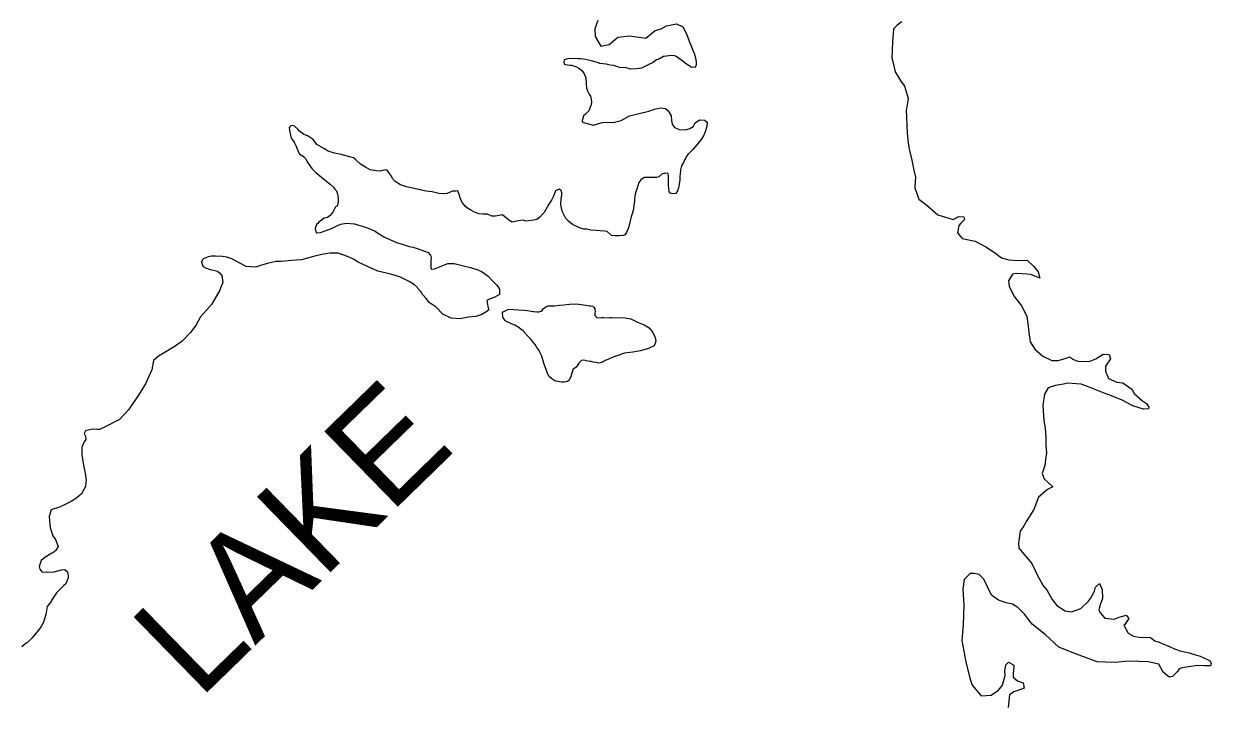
# Model space of a CAD drawing. Extents: x -492261 to -432772, y 1441225 to 1452922.
# Drawn here: x -461543.1 to -461438.9, y 1452028 to 1452087.9 of the extents above; entities that cross this region are included whole.
import ezdxf

# ---------------------------------------------------------------- set-up
doc = ezdxf.new("R2010")
doc.units = 0
doc.layers.add('Default', color=7, linetype='Continuous')

msp = doc.modelspace()

# ---------------------------------------------------------------- linework, layer by layer
at = {"layer": 'Default'}
for points in [[(-461492.76, 1452088.17), (-461493.02, 1452087.44), (-461492.99, 1452086.76), (-461492.5, 1452085.92), (-461491.75, 1452086.05), (-461490.98, 1452086.69), (-461489.98, 1452086.83), (-461488.53, 1452086.62), (-461487.71, 1452087.29), (-461487.19, 1452087.44), (-461486.71, 1452087.7), (-461485.84, 1452087.86), (-461485.29, 1452087.62), (-461484.98, 1452087), (-461484.74, 1452086.35)], [(-461466.08, 1452088.06), (-461466.5, 1452087.75), (-461466.82, 1452087.42), (-461466.84, 1452087.02), (-461466.91, 1452086.29), (-461466.94, 1452084.89), (-461466.83, 1452084.44), (-461466.72, 1452083.89), (-461466.62, 1452083.61), (-461466.36, 1452083.19), (-461466.16, 1452082.84), (-461465.85, 1452082.4), (-461465.51, 1452081.35), (-461465.63, 1452080.57), (-461465.7, 1452080.32), (-461465.6, 1452078.27), (-461465.51, 1452077.42), (-461465.4, 1452076.74), (-461465.21, 1452075.89), (-461465.03, 1452075.04), (-461464.89, 1452074.42), (-461464.91, 1452074.04), (-461464.93, 1452073.49), (-461464.59, 1452072.49), (-461463.89, 1452071.95), (-461462.92, 1452071.11), (-461461.56, 1452070.7), (-461461.07, 1452070.96), (-461460.64, 1452070.92), (-461460.59, 1452070.69), (-461460.91, 1452070.36), (-461461.08, 1452070.18), (-461461.2, 1452069.53), (-461460.79, 1452069.04), (-461459.63, 1452068.8), (-461458.65, 1452068.26), (-461457.84, 1452067.72), (-461457.34, 1452067.33), (-461456.68, 1452067.16), (-461455.93, 1452067.1), (-461455.08, 1452067.13), (-461454.52, 1452066.61), (-461454.11, 1452066.09), (-461453.98, 1452065.54), (-461454.76, 1452065.88), (-461455.09, 1452065.91), (-461455.99, 1452065.97), (-461456.37, 1452065.91), (-461456.71, 1452065.31), (-461456.65, 1452064.81), (-461456.19, 1452063.91), (-461455.58, 1452063.12), (-461455.11, 1452062.22), (-461455, 1452061.32), (-461454.94, 1452060.77), (-461454.83, 1452059.97), (-461454.42, 1452059.32), (-461453.71, 1452058.71), (-461452.91, 1452058.32), (-461452.36, 1452058.33), (-461451.66, 1452058.53), (-461451.36, 1452058.64), (-461451.01, 1452058.42), (-461450.63, 1452058.25), (-461449.65, 1452058.24), (-461449.05, 1452058.47), (-461448.41, 1452058.88), (-461447.9, 1452058.86), (-461447.77, 1452058.46), (-461448.22, 1452057.83), (-461448.21, 1452057.38), (-461447.95, 1452056.73), (-461447.2, 1452056.42), (-461446.69, 1452056.37), (-461445.89, 1452055.81), (-461445.68, 1452055.43)], [(-461484.74, 1452086.35), (-461484.28, 1452085.2), (-461484.14, 1452084.7), (-461484.12, 1452084.48), (-461484.11, 1452084.28), (-461484.21, 1452084.05), (-461484.34, 1452084.08), (-461484.54, 1452084.05), (-461484.69, 1452084.17), (-461484.97, 1452084.32), (-461485.24, 1452084.54), (-461485.42, 1452084.69), (-461485.65, 1452084.83), (-461485.83, 1452084.98), (-461485.98, 1452085.06), (-461486.33, 1452085.08), (-461486.73, 1452085.02), (-461486.98, 1452084.99), (-461487.33, 1452084.81), (-461487.6, 1452084.71), (-461487.95, 1452084.45), (-461488.15, 1452084.35), (-461488.75, 1452084.07), (-461488.92, 1452083.99), (-461489.12, 1452083.94), (-461489.39, 1452083.91), (-461489.87, 1452083.9), (-461490.27, 1452084.02), (-461490.85, 1452084.04), (-461491, 1452084.11), (-461491.38, 1452084.21), (-461491.68, 1452084.25), (-461492.03, 1452084.32), (-461492.56, 1452084.39), (-461492.78, 1452084.49), (-461493.01, 1452084.53), (-461493.31, 1452084.61), (-461493.84, 1452084.75), (-461494.24, 1452084.79), (-461494.49, 1452084.81), (-461494.69, 1452084.84), (-461494.94, 1452084.81), (-461495.19, 1452084.83), (-461495.39, 1452084.8), (-461495.49, 1452084.78), (-461495.69, 1452084.7), (-461495.69, 1452084.67), (-461495.74, 1452084.57), (-461495.74, 1452084.52), (-461495.69, 1452084.37), (-461495.61, 1452084.3), (-461495.21, 1452084.25), (-461495.06, 1452084.23), (-461494.63, 1452084.09), (-461494.36, 1452083.94), (-461494.13, 1452083.74), (-461493.95, 1452083.49), (-461493.79, 1452083.12), (-461493.76, 1452082.62), (-461493.73, 1452082.22), (-461493.65, 1452082.02), (-461493.65, 1452081.99), (-461493.6, 1452081.87), (-461493.52, 1452081.7), (-461493.4, 1452081.52), (-461493.32, 1452081.25), (-461493.31, 1452081.02), (-461493.34, 1452080.75), (-461493.43, 1452080.57), (-461493.48, 1452080.39), (-461493.53, 1452080.24), (-461493.85, 1452079.91), (-461494, 1452079.81), (-461494.12, 1452079.38), (-461494.12, 1452079.28), (-461493.89, 1452079.19), (-461493.79, 1452079.14), (-461493.14, 1452078.97), (-461492.36, 1452079.21), (-461491.96, 1452079.24), (-461491.39, 1452079.22), (-461490.71, 1452079.4), (-461489.97, 1452079.79), (-461489.12, 1452080), (-461488.27, 1452080.21), (-461487.79, 1452080.37), (-461487.25, 1452080.5), (-461486.82, 1452080.43), (-461486.57, 1452080.24), (-461486.31, 1452079.81), (-461486.28, 1452079.39), (-461486.22, 1452079.06), (-461486.02, 1452078.77), (-461485.59, 1452078.6), (-461485.09, 1452078.58), (-461484.64, 1452078.68), (-461484.37, 1452078.89), (-461484.22, 1452079.17), (-461483.82, 1452079.45), (-461483.35, 1452079.43), (-461483.17, 1452079.23)], [(-461503.58, 1452071.34), (-461503.89, 1452071.53), (-461504.19, 1452071.68), (-461504.37, 1452071.85), (-461504.62, 1452072.15), (-461504.77, 1452072.42), (-461504.91, 1452072.9), (-461505.04, 1452073.2), (-461505.21, 1452073.17), (-461505.49, 1452073.19), (-461505.98, 1452072.98), (-461506.31, 1452072.95), (-461506.71, 1452072.97), (-461507.29, 1452073.12), (-461507.82, 1452073.18), (-461508.47, 1452073.32), (-461508.87, 1452073.42), (-461509.55, 1452073.56), (-461510.05, 1452073.73), (-461510.53, 1452074.02), (-461510.76, 1452074.3), (-461510.86, 1452074.5), (-461511.02, 1452074.74), (-461511.22, 1452075.02), (-461511.42, 1452075.06), (-461511.85, 1452074.93), (-461512.17, 1452074.98), (-461512.73, 1452075.05), (-461513.13, 1452075.29), (-461513.56, 1452075.56), (-461513.99, 1452075.93), (-461514.19, 1452076.1), (-461514.42, 1452076.18), (-461515.27, 1452076.39), (-461515.85, 1452076.53), (-461516.4, 1452076.68), (-461516.78, 1452076.92), (-461517.39, 1452077.29), (-461517.72, 1452077.73), (-461518.15, 1452078), (-461518.58, 1452078.2), (-461518.91, 1452078.45), (-461519.06, 1452078.64), (-461519.36, 1452078.89), (-461519.52, 1452078.94), (-461519.74, 1452078.88), (-461519.84, 1452078.76), (-461519.78, 1452078.36), (-461519.65, 1452077.83), (-461519.57, 1452077.71), (-461519.4, 1452077.49), (-461519.24, 1452077.19), (-461519.06, 1452076.76), (-461518.91, 1452076.44), (-461518.83, 1452076.39), (-461518.53, 1452076.2), (-461518.37, 1452076.02), (-461518.25, 1452075.75), (-461517.84, 1452075.18), (-461517.48, 1452074.83), (-461516.82, 1452074.26), (-461516.54, 1452074.02), (-461516.24, 1452073.8), (-461515.94, 1452073.52), (-461515.81, 1452073.35), (-461515.68, 1452073.2), (-461515.58, 1452072.93), (-461515.55, 1452072.8), (-461515.52, 1452072.43), (-461515.54, 1452072.25), (-461515.61, 1452071.87), (-461515.76, 1452071.8), (-461515.96, 1452071.39), (-461516.23, 1452071.06), (-461516.48, 1452070.86), (-461516.75, 1452070.81), (-461517.22, 1452070.45), (-461517.32, 1452070.35), (-461517.42, 1452070.27), (-461517.54, 1452069.92), (-461517.46, 1452069.54), (-461517.44, 1452069.52), (-461517.09, 1452069.55), (-461516.11, 1452069.91), (-461515.72, 1452070.12), (-461515.29, 1452070.28), (-461514.82, 1452070.36), (-461514.09, 1452070.32), (-461513.06, 1452069.98), (-461512.33, 1452069.71), (-461511.52, 1452069.17), (-461510.41, 1452068.69), (-461509.91, 1452068.54), (-461509.31, 1452068.33), (-461508.98, 1452068.26), (-461508.6, 1452068.14), (-461507.87, 1452067.9), (-461507.64, 1452067.8), (-461507.44, 1452067.58), (-461507.36, 1452067.33), (-461507.41, 1452067.03)], [(-461483.17, 1452079.23), (-461483.19, 1452078.85), (-461483.33, 1452078.4), (-461483.48, 1452078.05), (-461483.68, 1452077.72), (-461484.05, 1452077.24), (-461484.42, 1452076.83), (-461484.86, 1452076.4), (-461485.01, 1452076.2), (-461485.2, 1452075.77), (-461485.4, 1452075.42), (-461485.5, 1452075.06), (-461485.54, 1452074.71), (-461485.56, 1452074.46), (-461485.56, 1452074.19), (-461485.6, 1452073.79), (-461485.67, 1452073.46), (-461485.7, 1452073.41), (-461485.75, 1452073.21), (-461485.92, 1452072.98), (-461486.17, 1452072.95), (-461486.39, 1452073), (-461486.5, 1452073.15), (-461486.53, 1452073.4), (-461486.55, 1452073.75), (-461486.56, 1452074.15), (-461486.54, 1452074.25), (-461486.56, 1452074.5), (-461486.59, 1452074.72), (-461486.62, 1452074.72), (-461486.84, 1452074.77), (-461487.12, 1452074.67), (-461487.39, 1452074.44), (-461487.59, 1452074.38), (-461488.02, 1452074.38), (-461488.29, 1452074.38), (-461488.67, 1452074.37), (-461488.99, 1452074.19), (-461489.16, 1452073.94), (-461489.33, 1452073.36), (-461489.43, 1452073.03), (-461489.5, 1452072.73), (-461489.52, 1452072.45), (-461489.54, 1452072.28), (-461489.59, 1452071.95), (-461489.63, 1452071.63), (-461489.66, 1452071.5), (-461489.78, 1452071.1), (-461489.85, 1452070.82), (-461489.92, 1452070.57), (-461490.06, 1452069.97), (-461490.23, 1452069.56), (-461490.38, 1452069.36), (-461490.53, 1452069.28), (-461490.88, 1452069.25), (-461491.23, 1452069.27), (-461491.56, 1452069.29), (-461491.94, 1452069.64), (-461492.14, 1452069.66), (-461492.54, 1452069.71), (-461492.86, 1452069.73), (-461493.37, 1452069.77), (-461493.72, 1452069.84), (-461493.97, 1452069.86), (-461494.35, 1452069.96), (-461494.98, 1452070.25), (-461495.31, 1452070.55), (-461495.56, 1452070.79), (-461495.77, 1452071.19), (-461495.87, 1452071.44), (-461495.95, 1452071.72), (-461496, 1452071.99), (-461495.96, 1452072.54), (-461495.91, 1452072.82), (-461495.91, 1452073.04), (-461495.97, 1452073.24), (-461496.14, 1452073.37), (-461496.47, 1452073.21), (-461496.64, 1452072.73), (-461496.81, 1452072.38), (-461497.05, 1452072.03), (-461497.47, 1452071.32), (-461497.57, 1452071.19), (-461497.84, 1452070.91), (-461498.11, 1452070.71), (-461498.39, 1452070.63), (-461499.06, 1452070.55), (-461499.29, 1452070.64), (-461499.89, 1452070.56), (-461500.26, 1452070.45), (-461500.57, 1452070.65), (-461500.77, 1452070.8), (-461500.95, 1452070.95), (-461501.15, 1452071.12), (-461501.55, 1452071.01), (-461501.72, 1452070.99), (-461502.05, 1452070.98), (-461502.43, 1452071.15), (-461502.83, 1452071.17), (-461503.18, 1452071.19), (-461503.58, 1452071.34)], [(-461507.41, 1452067.03), (-461507.4, 1452066.67), (-461507.4, 1452066.47), (-461507.35, 1452066.35), (-461507.07, 1452066.38), (-461506.63, 1452066.53), (-461505.9, 1452066.82), (-461505.35, 1452066.83), (-461504.42, 1452066.61), (-461503.92, 1452066.47), (-461503.27, 1452066.28), (-461502.89, 1452066.11), (-461502.38, 1452065.72), (-461501.98, 1452065.32), (-461501.64, 1452064.95), (-461501.52, 1452064.82), (-461501.39, 1452064.58), (-461501.39, 1452064.4), (-461501.38, 1452064.1), (-461501.78, 1452063.89), (-461502.25, 1452063.71), (-461502.48, 1452063.58), (-461502.4, 1452063.06), (-461502.32, 1452062.78), (-461502.59, 1452062.56), (-461502.94, 1452062.35), (-461503.44, 1452062.17), (-461504.11, 1452062.11), (-461504.84, 1452061.97), (-461505.61, 1452062.04), (-461506.35, 1452062.38), (-461506.93, 1452063), (-461507.54, 1452063.42), (-461507.77, 1452063.74), (-461508.12, 1452064.11), (-461508.28, 1452064.38), (-461508.53, 1452064.65), (-461508.58, 1452064.73), (-461508.83, 1452064.95), (-461509.31, 1452065.25), (-461510.07, 1452065.64), (-461510.9, 1452065.9), (-461512.06, 1452066.16), (-461512.64, 1452066.43), (-461513.34, 1452066.74), (-461513.85, 1452066.99), (-461514.18, 1452067.21), (-461514.7, 1452067.45), (-461515.54, 1452067.74), (-461516.26, 1452067.73), (-461516.96, 1452067.62), (-461517.69, 1452067.46), (-461518.76, 1452067.17), (-461519.64, 1452067.11), (-461520.49, 1452067.02), (-461520.99, 1452067.02), (-461521.74, 1452066.83), (-461522.26, 1452066.7), (-461522.76, 1452066.52), (-461523.18, 1452066.54), (-461523.61, 1452066.58), (-461524.09, 1452066.82), (-461524.85, 1452067.24), (-461525.3, 1452067.38), (-461525.68, 1452067.45), (-461526.28, 1452067.47), (-461526.65, 1452067.47), (-461526.95, 1452067.41), (-461527.38, 1452067.23), (-461527.52, 1452066.98), (-461527.47, 1452066.73), (-461527.37, 1452066.58), (-461527.17, 1452066.46), (-461526.76, 1452066.31), (-461526.34, 1452066.22), (-461526.11, 1452066.17), (-461525.93, 1452066.02), (-461525.75, 1452065.77), (-461525.65, 1452065.17), (-461525.84, 1452064.77), (-461525.91, 1452064.49), (-461526.65, 1452063.23), (-461527.07, 1452062.75), (-461527.61, 1452062.14), (-461528, 1452061.46), (-461528.49, 1452060.78), (-461529.21, 1452060.01), (-461529.83, 1452059.58), (-461530.8, 1452058.99), (-461531.3, 1452058.71), (-461531.72, 1452058.33), (-461531.88, 1452057.5), (-461532.44, 1452056.26), (-461533.06, 1452055.28), (-461533.92, 1452053.99), (-461534.71, 1452053.15), (-461535.25, 1452052.87), (-461535.5, 1452052.74), (-461536.03, 1452052.48), (-461536.47, 1452052.27), (-461536.67, 1452052.25)], [(-461490.42, 1452058.96), (-461491.49, 1452058.57), (-461491.74, 1452058.47), (-461492.11, 1452058.31), (-461492.29, 1452058.21), (-461492.54, 1452058.11), (-461492.69, 1452058.08), (-461492.89, 1452058.13), (-461493.16, 1452058.17), (-461493.34, 1452058.22), (-461493.41, 1452058.24), (-461493.77, 1452058.29), (-461493.82, 1452058.31), (-461494.02, 1452058.36), (-461494.17, 1452058.31), (-461494.34, 1452058.16), (-461494.41, 1452058.08), (-461494.49, 1452057.93), (-461494.64, 1452057.73), (-461494.69, 1452057.7), (-461494.83, 1452057.62), (-461494.93, 1452057.57), (-461494.93, 1452057.52), (-461494.93, 1452057.47), (-461495.08, 1452057.02), (-461495.1, 1452056.94), (-461495.3, 1452056.57), (-461495.42, 1452056.49), (-461495.7, 1452056.41), (-461495.92, 1452056.41), (-461496.42, 1452056.5), (-461496.62, 1452056.6), (-461496.78, 1452056.7), (-461497.03, 1452056.92), (-461497.13, 1452057.12), (-461497.29, 1452057.54), (-461497.44, 1452057.91), (-461497.52, 1452058.16), (-461497.65, 1452058.71), (-461497.86, 1452059.11), (-461497.91, 1452059.19), (-461498.09, 1452059.46), (-461498.24, 1452059.71), (-461498.45, 1452059.96), (-461498.63, 1452060.2), (-461498.88, 1452060.45), (-461499.03, 1452060.6), (-461499.08, 1452060.65), (-461499.31, 1452060.92), (-461499.51, 1452061.07), (-461499.77, 1452061.27), (-461499.89, 1452061.34), (-461500.02, 1452061.41), (-461500.35, 1452061.53), (-461500.57, 1452061.66), (-461500.78, 1452061.75), (-461500.88, 1452061.83), (-461501.06, 1452062.05), (-461501.08, 1452062.1), (-461501.11, 1452062.58), (-461501.09, 1452062.58), (-461501.06, 1452062.6), (-461500.64, 1452062.81), (-461500.44, 1452062.83), (-461500.16, 1452062.81), (-461499.71, 1452062.77), (-461499.24, 1452062.75), (-461498.91, 1452062.71), (-461498.61, 1452062.66), (-461498.43, 1452062.61), (-461498.36, 1452062.61), (-461498.11, 1452062.59), (-461498.06, 1452062.59), (-461497.93, 1452062.59), (-461497.83, 1452062.62), (-461497.73, 1452062.65), (-461497.63, 1452062.7), (-461497.56, 1452062.85), (-461497.53, 1452062.87), (-461497.43, 1452062.95), (-461497.29, 1452063.05), (-461497.11, 1452063.11), (-461496.84, 1452063.11), (-461496.54, 1452063.11), (-461496.11, 1452063.19), (-461495.73, 1452063.2), (-461495.23, 1452063.26), (-461494.81, 1452063.29), (-461494.43, 1452063.27), (-461494.01, 1452063.2), (-461493.81, 1452063.18), (-461493.48, 1452063.13), (-461493.35, 1452063.13), (-461493.2, 1452063.08), (-461493.1, 1452063.01), (-461493.02, 1452062.86), (-461493, 1452062.76), (-461492.97, 1452062.66), (-461493.02, 1452062.41), (-461493.02, 1452062.28), (-461492.81, 1452062.06)], [(-461492.81, 1452062.06), (-461492.44, 1452062.09), (-461492.26, 1452062.12)], [(-461492.81, 1452062.06), (-461491.71, 1452062.1), (-461491.51, 1452062.1), (-461490.36, 1452062.07)], [(-461490.36, 1452062.07), (-461489.86, 1452061.98), (-461489.28, 1452061.68), (-461488.67, 1452061.44), (-461488.24, 1452061.2), (-461487.91, 1452060.77), (-461487.71, 1452060.35), (-461487.65, 1452060.03), (-461487.82, 1452059.6), (-461488.29, 1452059.37), (-461489.02, 1452059.18), (-461489.67, 1452059.05), (-461490.42, 1452058.96)], [(-461445.68, 1452055.43), (-461444.95, 1452054.79), (-461444.62, 1452054.55), (-461444.41, 1452054.22), (-461444.43, 1452054.07), (-461444.86, 1452054.04), (-461445.82, 1452054.35), (-461446.75, 1452054.84), (-461447.83, 1452055.28), (-461448.31, 1452055.45), (-461449.8, 1452056.03), (-461450.35, 1452056.25), (-461451.53, 1452056.33), (-461451.9, 1452056.25), (-461452.6, 1452056.12), (-461453.25, 1452055.91), (-461453.57, 1452055.35), (-461453.71, 1452054.37), (-461453.61, 1452053.05), (-461453.51, 1452052.42), (-461453.44, 1452051.52), (-461453.44, 1452050.87), (-461453.38, 1452050.22), (-461453.47, 1452049.64), (-461453.54, 1452049.09), (-461453.75, 1452048.41), (-461453.6, 1452047.93), (-461452.84, 1452047.22), (-461453.31, 1452046.99), (-461454.08, 1452046.32), (-461454.49, 1452045.24), (-461455.1, 1452044.28), (-461455.37, 1452043.8), (-461455.69, 1452043.35), (-461455.83, 1452042.29), (-461455.8, 1452041.84), (-461454.68, 1452040.5), (-461454.37, 1452039.88), (-461454.19, 1452039.51), (-461453.7, 1452038.59), (-461453.32, 1452038.14), (-461452.88, 1452037.35), (-461452.47, 1452036.8), (-461451.74, 1452036.36), (-461451.19, 1452036.27), (-461450.37, 1452036.55), (-461449.7, 1452037.19), (-461449.53, 1452037.44), (-461449.16, 1452038.07), (-461449.09, 1452038.42), (-461448.74, 1452038.75), (-461448.51, 1452038.23), (-461448.47, 1452037.43), (-461448.67, 1452036.88), (-461448.79, 1452036.42), (-461448.68, 1452036.17), (-461448.28, 1452035.7), (-461447.45, 1452035.62), (-461447, 1452035.8), (-461446.4, 1452035.96), (-461446.15, 1452035.66), (-461446.51, 1452035.15), (-461446.59, 1452035.1), (-461446.23, 1452034.38), (-461445.75, 1452034.13), (-461445.25, 1452034.02), (-461444.27, 1452034), (-461443.87, 1452033.71), (-461443.49, 1452033.59), (-461443.24, 1452033.47), (-461442.53, 1452033.18), (-461442.15, 1452033.01), (-461441.67, 1452032.84), (-461440.87, 1452032.65), (-461440.52, 1452032.55), (-461439.89, 1452032.36), (-461439.51, 1452032.19), (-461439.46, 1452032.17), (-461439.31, 1452032.09), (-461439.03, 1452031.97), (-461438.93, 1452031.72), (-461439, 1452031.52), (-461439.53, 1452031.51), (-461440.13, 1452031.56), (-461440.93, 1452031.44), (-461441.48, 1452031.34), (-461441.73, 1452031.26), (-461441.9, 1452031.01), (-461442.32, 1452030.57), (-461442.62, 1452030.52), (-461443.15, 1452030.96), (-461443.54, 1452031.66), (-461444.47, 1452031.87), (-461445.27, 1452031.89), (-461446.22, 1452031.92), (-461447.35, 1452031.81), (-461448.93, 1452031.86), (-461450.76, 1452032.54), (-461452.3, 1452033.17), (-461453.49, 1452034.26), (-461454.63, 1452035.17)], [(-461536.67, 1452052.25), (-461537.1, 1452052.29), (-461537.7, 1452052.16), (-461537.82, 1452051.9), (-461537.72, 1452051.73), (-461537.67, 1452051.48), (-461537.66, 1452051.38), (-461537.81, 1452051.18), (-461538.01, 1452050.72), (-461538.03, 1452050.45), (-461538.02, 1452050.05), (-461537.97, 1452049.65), (-461537.86, 1452049), (-461537.73, 1452048.42), (-461537.67, 1452048), (-461537.64, 1452047.8), (-461537.67, 1452047.67), (-461537.71, 1452047.27), (-461537.86, 1452046.99), (-461538.05, 1452046.61), (-461538.45, 1452046.26), (-461538.97, 1452045.95), (-461539.49, 1452045.67), (-461539.99, 1452045.44), (-461540.71, 1452045.2)], [(-461540.71, 1452045.2), (-461540.88, 1452044.62), (-461540.81, 1452043.62), (-461540.56, 1452042.92), (-461540.33, 1452042.6), (-461540.09, 1452041.98), (-461540.29, 1452041.65), (-461540.59, 1452041.42), (-461540.71, 1452041.37), (-461541.13, 1452041.11), (-461541.26, 1452041.03), (-461541.6, 1452040.76), (-461541.77, 1452040.23), (-461541.72, 1452040), (-461541.54, 1452039.78), (-461541.07, 1452039.74), (-461540.44, 1452039.77), (-461539.82, 1452039.93), (-461539.52, 1452039.96), (-461539.29, 1452039.78), (-461539.21, 1452039.43), (-461539.21, 1452039.23), (-461539.43, 1452038.71), (-461539.6, 1452038.58), (-461539.87, 1452038.3), (-461540.24, 1452037.92), (-461540.68, 1452037.26), (-461540.71, 1452037.16), (-461541.05, 1452036.73), (-461541.19, 1452036.03), (-461541.38, 1452035.35), (-461541.56, 1452035.03), (-461541.73, 1452034.77), (-461542.1, 1452034.34), (-461542.42, 1452033.94), (-461542.79, 1452033.58), (-461542.91, 1452033.51), (-461543.28, 1452033.2)], [(-461454.63, 1452035.17), (-461455.32, 1452036.06), (-461455.9, 1452036.65), (-461456.36, 1452036.92), (-461456.91, 1452037.04), (-461457.59, 1452037.28), (-461458.2, 1452037.72), (-461458.56, 1452038.45), (-461458.89, 1452039.12), (-461459.3, 1452039.54), (-461459.73, 1452039.63), (-461460.08, 1452039.63), (-461460.6, 1452039.1), (-461460.73, 1452038.27), (-461460.64, 1452036.84), (-461460.69, 1452035.11), (-461460.8, 1452033.73), (-461460.45, 1452031.86), (-461460.11, 1452030.43), (-461459.9, 1452029.83), (-461459.13, 1452028.87), (-461458.23, 1452028.93), (-461457.59, 1452029.39), (-461457.24, 1452029.82), (-461457, 1452030.68), (-461457.03, 1452031.05), (-461456.96, 1452031.6), (-461456.72, 1452031.83), (-461456.26, 1452031.59), (-461456.24, 1452031.44), (-461456.3, 1452030.81), (-461456.32, 1452030.53), (-461455.94, 1452030.21), (-461455.42, 1452030.02), (-461455.33, 1452029.57), (-461455.91, 1452029.36), (-461456.26, 1452029.23), (-461456.63, 1452028.98), (-461456.74, 1452027.85)]]:
    msp.add_lwpolyline(points, dxfattribs=at)

# ---------------------------------------------------------------- texts
msp.add_text('LAKE', height=9.24, rotation=44.2559, dxfattribs=at).set_placement((-461527.75, 1452028.48))

doc.saveas('drawing.dxf')
